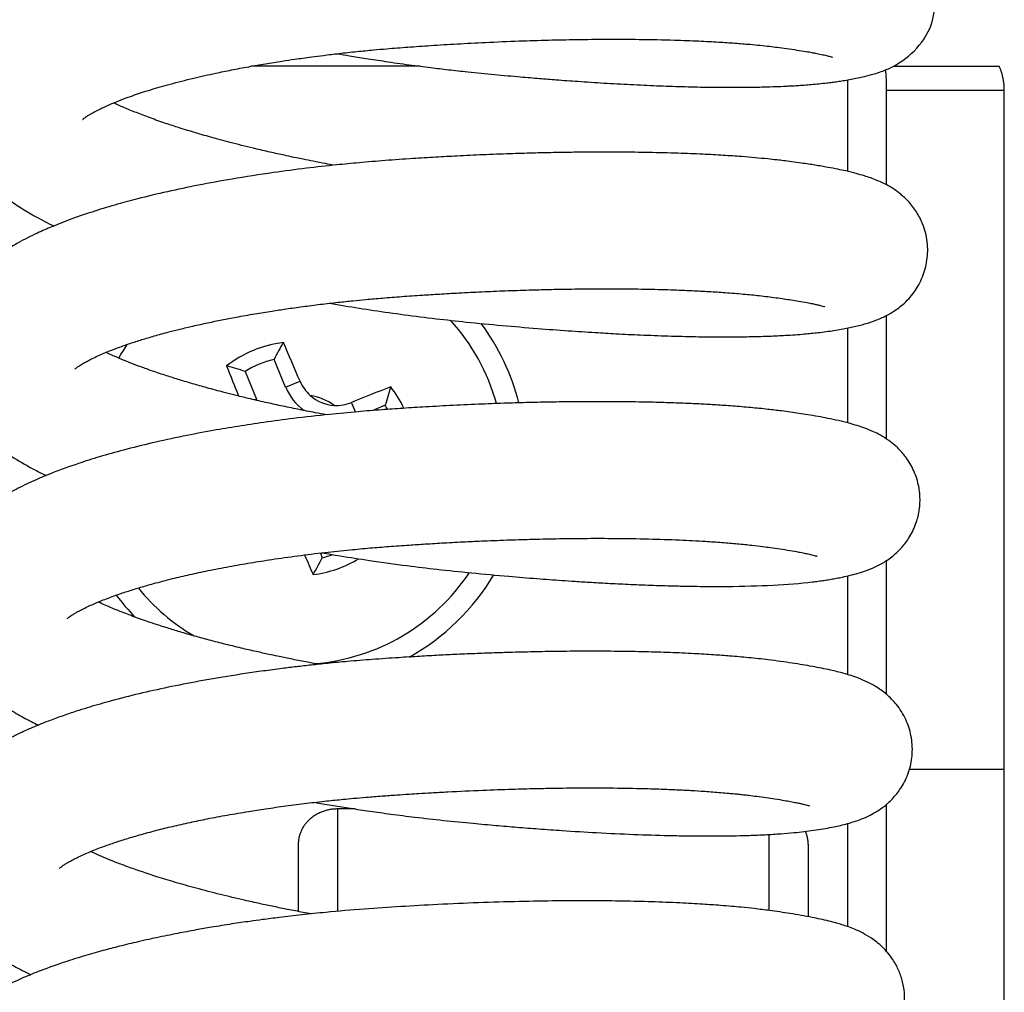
# Model space of a CAD drawing. Header units: inches. Extents: x 0 to 77643, y -44170 to 0.
# Tile 355 of 546: x 76166.44 to 76168.95, y -39560.33 to -39557.85. Entities that reach past the tile are written whole.
import ezdxf

# ---------------------------------------------------------------- set-up
doc = ezdxf.new("R2010")
doc.units = ezdxf.units.IN
doc.header["$MEASUREMENT"] = 0
doc.layers.get('0').update_dxf_attribs({"lineweight": 0})
doc.layers.add('FAKRO LOFT LADDERS', color=7, linetype='Continuous')

# ---------------------------------------------------------------- blocks, each defined once
blk = doc.blocks.new('A$C6AF374F8')
at = {"layer": 'FAKRO LOFT LADDERS', "color": 7, "linetype": 'Continuous'}
for p, q in [((602.612, 2154.167), (598.31, 2154.167)), ((614.665, 2154.167), (617.373, 2154.167)), ((613.5, 2153.818), (613.5, 2151.486)), ((614.5, 2151.138), (614.5, 2153.558)), ((614.5, 2153.558), (617.5, 2153.558)), ((617.5, 2136.246), (617.5, 2153.558)), ((614.5, 2144.661), (614.5, 2147.819)), ((613.5, 2147.493), (613.5, 2145.077)), ((599.18, 2145.985), (598.886, 2146.694)), ((598.146, 2146.387), (598.44, 2145.678)), ((599.18, 2145.985), (599.546, 2146.137)), ((598.44, 2145.678), (598.396, 2145.66)), ((600.957, 2145.354), (600.857, 2145.595)), ((601.719, 2145.523), (601.399, 2145.39)), ((600.065, 2141.759), (600.114, 2141.64)), ((614.5, 2138.154), (614.5, 2141.576)), ((613.5, 2141.174), (613.5, 2138.659)), ((615.08, 2136.246), (617.5, 2136.246)), ((617.5, 2104.526), (617.5, 2136.246)), ((614.5, 2131.585), (614.5, 2135.36)), ((600.948, 2135.235), (600.5, 2135.235)), ((600.5, 2135.235), (600.5, 2132.625)), ((613.5, 2134.863), (613.5, 2132.238)), ((611.5, 2134.585), (611.5, 2132.648)), ((599.5, 2134.336), (599.5, 2132.622)), ((612.5, 2134.336), (612.5, 2132.489))]:
    blk.add_line(p, q, dxfattribs=at)
for centre, radius, start, end in [((599.5, 2144.167), 5.244, 15.4832, 42.2274), ((599.5, 2144.167), 5.8, 14.1556, 36.4176), ((599.5, 2144.167), 5.244, 146.3617, 150.7813), ((599.5, 2144.167), 2.983, 97.3029, 127.7425), ((606.764, 2142.687), 8.839, 149.854, 153.0418), ((486.898, 2098.269), 122.397, 23.02206, 23.52611), ((599.5, 2144.167), 2.601, 103.6614, 121.384), ((711.539, 2191.423), 122.397, 201.51924, 201.90553), ((595.415, 2137.981), 8.839, 72.0036, 75.1914), ((600.479, 2146.533), 1.013, 203.0183, 228.3318), ((600.473, 2146.521), 1.399, 202.5227, 233.851), ((646.766, 2032.102), 122.427, 111.51945, 112.024), ((593.308, 2148.252), 8.843, 342.0243, 345.2098), ((599.5, 2144.167), 2.983, 25.4282, 37.7794), ((597.147, 2145.142), 1.399, 21.1637, 22.5227), ((599.5, 2144.167), 1.638, 55.8431, 79.2613), ((600.473, 2146.521), 1, 228.1385, 266.966), ((600.476, 2146.537), 1.016, 266.8073, 291.993), ((599.5, 2144.167), 2.601, 28.788, 31.4254), ((712.12, 2190.073), 122.416, 203.27051, 203.52608), ((592.236, 2145.647), 8.839, 329.854, 333.0418), ((599.5, 2144.167), 2.983, 277.3029, 301.0856), ((599.5, 2144.167), 2.601, 283.6614, 289.6528), ((599.5, 2144.167), 5.244, 274.5867, 326.3121), ((599.5, 2144.167), 5.8, 299.2713, 329.2446), ((599.5, 2144.167), 5.244, 218.9977, 239.5953), ((599.5, 2144.167), 5.8, 216.899, 224.173)]:
    blk.add_arc(centre, radius, start, end, dxfattribs=at)
for points, knots in [([(600.497, 2154.485), (600.6, 2154.468), (600.841, 2154.427), (601.248, 2154.361), (601.756, 2154.284), (602.309, 2154.205), (602.846, 2154.136), (603.343, 2154.076), (603.887, 2154.016), (604.502, 2153.956), (605.112, 2153.9), (605.634, 2153.856), (606.12, 2153.818), (606.67, 2153.778), (607.305, 2153.736), (607.978, 2153.699), (608.643, 2153.669), (609.29, 2153.646), (609.899, 2153.633), (610.462, 2153.628), (610.946, 2153.63), (611.345, 2153.637), (611.662, 2153.647), (611.895, 2153.657), (612.077, 2153.666), (612.23, 2153.675), (612.4, 2153.687), (612.586, 2153.702), (612.781, 2153.72), (612.958, 2153.739), (613.112, 2153.758), (613.257, 2153.778), (613.402, 2153.8), (613.56, 2153.827), (613.738, 2153.861), (613.949, 2153.907), (614.158, 2153.962), (614.347, 2154.023), (614.505, 2154.084), (614.901, 2154.26), (615.838, 2154.988), (615.741, 2156.393), (615.349, 2156.985), (615.109, 2157.229), (614.882, 2157.397), (614.671, 2157.52), (614.469, 2157.613), (614.297, 2157.678), (614.153, 2157.726), (614.029, 2157.763), (613.902, 2157.797), (613.757, 2157.834), (613.579, 2157.874), (613.368, 2157.918), (613.169, 2157.955), (612.988, 2157.986), (612.811, 2158.015), (612.536, 2158.057), (612.175, 2158.107), (611.758, 2158.155), (611.38, 2158.192), (611.034, 2158.22), (610.685, 2158.245), (610.305, 2158.269), (609.838, 2158.292), (609.279, 2158.313), (608.665, 2158.328), (608.014, 2158.337), (607.385, 2158.339), (606.802, 2158.334), (606.307, 2158.327), (605.767, 2158.315), (605.142, 2158.297), (604.377, 2158.268), (603.531, 2158.227), (602.579, 2158.171), (601.637, 2158.104), (599.651, 2157.92), (597.81, 2157.645), (596.268, 2157.31), (595.704, 2157.175), (595.175, 2157.035), (594.643, 2156.879), (594.113, 2156.705), (593.625, 2156.525), (593.146, 2156.324), (592.692, 2156.107), (592.25, 2155.851), (591.31, 2155.196), (590.572, 2154.069), (590.681, 2152.855), (590.784, 2152.45), (590.946, 2152.073), (591.16, 2151.716), (591.421, 2151.388), (591.743, 2151.065), (592.097, 2150.78), (592.457, 2150.536), (592.838, 2150.311), (593.113, 2150.17), (593.269, 2150.094)], [0.89690498, 0.89690498, 0.89690498, 0.89690498, 0.89696048, 0.89703433, 0.8971222, 0.8972301, 0.8973258, 0.89740454, 0.89749065, 0.89761134, 0.8977283, 0.89781428, 0.89789134, 0.89799164, 0.89811584, 0.89824603, 0.89837756, 0.89851014, 0.89864346, 0.89876949, 0.89889055, 0.8989886, 0.89906884, 0.89913841, 0.89917644, 0.89922043, 0.89927028, 0.89932594, 0.8993873, 0.89945255, 0.89950042, 0.89954515, 0.89959948, 0.89965944, 0.89972676, 0.89981672, 0.89992014, 0.89999801, 0.9000582, 0.90011132, 0.900457, 0.90072889, 0.90081169, 0.90089326, 0.90096549, 0.90103729, 0.90112644, 0.90120756, 0.9012587, 0.90131368, 0.9013693, 0.90142094, 0.90149709, 0.901582, 0.90166134, 0.90171618, 0.90176796, 0.90183812, 0.90197632, 0.90208355, 0.9021769, 0.90226689, 0.90233829, 0.90242546, 0.90252862, 0.90264791, 0.90278011, 0.90290306, 0.90303042, 0.90313859, 0.90322752, 0.90330147, 0.90343066, 0.90356121, 0.90370491, 0.90387303, 0.90405791, 0.90419698, 0.90492546, 0.90505879, 0.90517662, 0.90529541, 0.90542167, 0.90556048, 0.90570018, 0.90582077, 0.90598065, 0.90612811, 0.90626124, 0.90699591, 0.90709706, 0.90721551, 0.90732646, 0.90743703, 0.90756036, 0.90769087, 0.90783693, 0.90795586, 0.90806851, 0.90820555, 0.90820555, 0.90820555, 0.90820555]), ([(594.004, 2152.807), (594.004, 2152.807), (594.008, 2152.811), (594.026, 2152.827), (594.014, 2152.816), (594.025, 2152.826), (594.041, 2152.839), (594.075, 2152.865), (594.132, 2152.903), (594.22, 2152.957), (594.344, 2153.025), (594.49, 2153.098), (594.659, 2153.175), (594.861, 2153.261), (595.093, 2153.35), (595.383, 2153.453), (595.748, 2153.572), (596.248, 2153.716), (596.715, 2153.835), (597.112, 2153.927), (597.43, 2153.997), (597.804, 2154.074), (598.226, 2154.154), (598.658, 2154.229), (599.052, 2154.292), (599.371, 2154.34), (599.623, 2154.375), (599.867, 2154.408), (600.172, 2154.448), (600.557, 2154.494), (600.983, 2154.54), (601.392, 2154.58), (601.821, 2154.618), (602.306, 2154.656), (602.905, 2154.697), (603.565, 2154.738), (604.32, 2154.777), (605.099, 2154.81), (605.873, 2154.834), (606.617, 2154.849), (607.395, 2154.856), (608.237, 2154.853), (609.021, 2154.837), (609.689, 2154.812), (610.2, 2154.785), (610.634, 2154.756), (610.983, 2154.728), (611.274, 2154.7), (611.506, 2154.675), (611.729, 2154.647), (611.966, 2154.616), (612.213, 2154.58), (612.427, 2154.546), (612.583, 2154.518), (612.705, 2154.496), (612.847, 2154.467), (612.97, 2154.439), (613.058, 2154.416), (613.103, 2154.402), (613.117, 2154.398), (613.121, 2154.396), (613.121, 2154.396)], [0.093693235, 0.093693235, 0.093693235, 0.093693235, 0.093742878, 0.093766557, 0.093781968, 0.093809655, 0.093834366, 0.093891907, 0.093963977, 0.094026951, 0.094118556, 0.094194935, 0.0942617, 0.09435489, 0.094449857, 0.094524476, 0.094656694, 0.094797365, 0.094956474, 0.095026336, 0.095094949, 0.095187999, 0.095288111, 0.095382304, 0.095473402, 0.095540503, 0.095583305, 0.095630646, 0.095690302, 0.095768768, 0.095862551, 0.0959438, 0.096009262, 0.096113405, 0.096224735, 0.096354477, 0.096493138, 0.096659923, 0.096806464, 0.096949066, 0.097106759, 0.097286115, 0.097487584, 0.097635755, 0.097765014, 0.097875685, 0.097985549, 0.098064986, 0.098140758, 0.098208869, 0.098292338, 0.098394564, 0.098491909, 0.098566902, 0.098614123, 0.098703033, 0.098796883, 0.098883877, 0.098954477, 0.098998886, 0.099033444, 0.099033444, 0.099033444, 0.099033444]), ([(600.413, 2151.643), (600.34, 2151.656), (600.163, 2151.689), (599.9, 2151.74), (599.653, 2151.789), (599.424, 2151.836), (599.157, 2151.893), (598.818, 2151.968), (598.358, 2152.074), (597.854, 2152.199), (597.337, 2152.337), (596.883, 2152.468), (596.481, 2152.591), (596.095, 2152.717), (595.727, 2152.847), (595.371, 2152.982), (595.057, 2153.112), (594.876, 2153.193), (594.795, 2153.232)], [0.09067617, 0.09067617, 0.09067617, 0.09067617, 0.090720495, 0.090783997, 0.090836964, 0.090873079, 0.090927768, 0.091005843, 0.091090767, 0.091228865, 0.091348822, 0.091458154, 0.091567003, 0.09166296, 0.09177767, 0.091892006, 0.092004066, 0.09210807, 0.09210807, 0.09210807, 0.09210807]), ([(600.306, 2148.124), (600.43, 2148.102), (600.8, 2148.04), (601.433, 2147.941), (602.213, 2147.83), (603.002, 2147.731), (603.836, 2147.639), (604.701, 2147.558), (605.569, 2147.484), (606.36, 2147.425), (607.025, 2147.381), (607.639, 2147.346), (608.263, 2147.315), (608.945, 2147.29), (609.608, 2147.273), (610.187, 2147.267), (610.668, 2147.268), (611.1, 2147.275), (611.514, 2147.287), (611.961, 2147.308), (612.37, 2147.337), (612.79, 2147.379), (613.167, 2147.431), (613.514, 2147.493), (613.827, 2147.563), (614.104, 2147.643), (614.371, 2147.746), (614.634, 2147.882), (614.922, 2148.086), (615.207, 2148.388), (615.428, 2148.782), (615.549, 2149.223), (615.554, 2149.702), (615.446, 2150.118), (615.264, 2150.468), (615.069, 2150.717), (614.856, 2150.912), (614.659, 2151.055), (614.45, 2151.172), (614.258, 2151.257), (614.092, 2151.32), (613.919, 2151.377), (613.711, 2151.436), (613.492, 2151.49), (613.243, 2151.543), (612.989, 2151.591), (612.682, 2151.644), (612.371, 2151.691), (612.098, 2151.729), (611.885, 2151.756), (611.682, 2151.78), (611.444, 2151.806), (611.147, 2151.834), (610.769, 2151.865), (610.327, 2151.895), (609.789, 2151.925), (609.16, 2151.95), (608.46, 2151.968), (607.755, 2151.977), (607.114, 2151.977), (606.544, 2151.973), (606.009, 2151.964), (605.466, 2151.952), (604.865, 2151.933), (604.222, 2151.909), (603.589, 2151.879), (602.994, 2151.847), (602.381, 2151.809), (601.729, 2151.764), (601.08, 2151.71), (600.41, 2151.645), (599.679, 2151.563), (598.782, 2151.446), (597.86, 2151.303), (596.96, 2151.139), (596.156, 2150.97), (595.472, 2150.806), (594.859, 2150.64), (594.295, 2150.471), (593.736, 2150.28), (593.254, 2150.093), (592.796, 2149.892), (592.425, 2149.706), (592.085, 2149.505), (591.836, 2149.338), (591.578, 2149.139), (591.36, 2148.943), (591.185, 2148.756), (591.063, 2148.61), (590.962, 2148.475), (590.858, 2148.318), (590.766, 2148.155), (590.695, 2148.01), (590.642, 2147.885), (590.594, 2147.756), (590.526, 2147.535), (590.47, 2147.243), (590.451, 2146.874), (590.48, 2146.554), (590.551, 2146.226), (590.655, 2145.921), (590.811, 2145.603), (591.041, 2145.247), (591.366, 2144.87), (591.787, 2144.501), (592.261, 2144.17), (592.695, 2143.922), (592.978, 2143.78), (593.075, 2143.733)], [0.90972572, 0.90972572, 0.90972572, 0.90972572, 0.90979285, 0.90992472, 0.91006172, 0.91020429, 0.91033863, 0.91049936, 0.9106607, 0.91080316, 0.91093086, 0.911032, 0.9111539, 0.91129692, 0.91144625, 0.91157671, 0.91168592, 0.91178623, 0.91189605, 0.91201018, 0.91215213, 0.91226262, 0.91240417, 0.91254628, 0.91267525, 0.91279884, 0.91290528, 0.91299635, 0.91308368, 0.9131783, 0.91326754, 0.91335289, 0.91344216, 0.91353506, 0.91360515, 0.91367756, 0.91374068, 0.91380147, 0.9138913, 0.91396689, 0.91403515, 0.91410617, 0.91419464, 0.91430377, 0.9143804, 0.91447692, 0.91458858, 0.91469703, 0.9147715, 0.91483074, 0.91487668, 0.91493718, 0.9150196, 0.91510358, 0.9152136, 0.91533044, 0.91546521, 0.91561643, 0.91575806, 0.91587839, 0.91598043, 0.91607526, 0.9161704, 0.91627346, 0.91639542, 0.91650944, 0.91660513, 0.91670586, 0.91682945, 0.91694609, 0.91704696, 0.91718544, 0.9173396, 0.91753884, 0.9177085, 0.91787257, 0.9180387, 0.91815655, 0.91829689, 0.91845092, 0.91859233, 0.91870309, 0.91886076, 0.91895249, 0.91904149, 0.91912542, 0.91923046, 0.91930508, 0.91934632, 0.91939297, 0.9194478, 0.91950285, 0.91954755, 0.91957994, 0.91961187, 0.91965872, 0.91976318, 0.91984548, 0.91994706, 0.92001419, 0.92011294, 0.92020551, 0.92030909, 0.9204703, 0.92063921, 0.92080137, 0.92096944, 0.92105494, 0.92105494, 0.92105494, 0.92105494]), ([(593.808, 2146.445), (593.807, 2146.445), (593.816, 2146.454), (593.844, 2146.478), (593.88, 2146.504), (593.887, 2146.509), (593.941, 2146.546), (593.976, 2146.567), (594.044, 2146.607), (594.126, 2146.652), (594.243, 2146.712), (594.384, 2146.779), (594.547, 2146.85), (594.718, 2146.92), (594.939, 2147.005), (595.204, 2147.098), (595.507, 2147.196), (595.784, 2147.278), (596.012, 2147.342), (596.228, 2147.4), (596.496, 2147.468), (596.823, 2147.546), (597.181, 2147.625), (597.548, 2147.701), (597.95, 2147.778), (598.377, 2147.854), (598.804, 2147.923), (599.21, 2147.984), (599.62, 2148.041), (600.062, 2148.098), (600.49, 2148.147), (600.877, 2148.188), (601.254, 2148.224), (601.67, 2148.261), (602.15, 2148.298), (602.636, 2148.331), (603.121, 2148.362), (603.627, 2148.391), (604.186, 2148.419), (604.785, 2148.444), (605.357, 2148.463), (605.9, 2148.478), (606.429, 2148.488), (607.007, 2148.494), (607.654, 2148.494), (608.335, 2148.487), (608.976, 2148.471), (609.517, 2148.449), (609.977, 2148.426), (610.415, 2148.397), (610.845, 2148.362), (611.201, 2148.326), (611.472, 2148.294), (611.684, 2148.266), (611.886, 2148.238), (612.078, 2148.209), (612.277, 2148.177), (612.455, 2148.146), (612.594, 2148.118), (612.68, 2148.099), (612.736, 2148.087), (612.775, 2148.077), (612.824, 2148.065), (612.881, 2148.05), (612.917, 2148.039), (612.924, 2148.036), (612.925, 2148.036)], [0.080848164, 0.080848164, 0.080848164, 0.080848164, 0.080950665, 0.080988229, 0.081026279, 0.081051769, 0.081097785, 0.081147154, 0.081189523, 0.081246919, 0.081306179, 0.081385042, 0.081452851, 0.081520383, 0.081597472, 0.081698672, 0.081792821, 0.081884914, 0.081937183, 0.081990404, 0.082064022, 0.082148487, 0.082239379, 0.082325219, 0.082407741, 0.082513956, 0.082608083, 0.082683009, 0.082770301, 0.08286188, 0.082951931, 0.083026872, 0.083091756, 0.083173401, 0.083269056, 0.083370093, 0.083453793, 0.083548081, 0.083661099, 0.083776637, 0.083895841, 0.083996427, 0.084099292, 0.084214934, 0.084351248, 0.084507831, 0.084660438, 0.084790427, 0.084898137, 0.085009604, 0.085141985, 0.085267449, 0.085340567, 0.085414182, 0.08548982, 0.08556437, 0.085645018, 0.085753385, 0.085824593, 0.085881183, 0.085914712, 0.085944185, 0.085975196, 0.086039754, 0.086131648, 0.086174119, 0.086174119, 0.086174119, 0.086174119]), ([(600.218, 2145.282), (600.123, 2145.299), (599.879, 2145.345), (599.491, 2145.421), (599.066, 2145.509), (598.644, 2145.602), (598.252, 2145.692), (597.904, 2145.777), (597.551, 2145.867), (597.189, 2145.963), (596.812, 2146.07), (596.47, 2146.173), (596.127, 2146.281), (595.798, 2146.391), (595.497, 2146.499), (595.236, 2146.598), (594.998, 2146.694), (594.786, 2146.785), (594.654, 2146.845), (594.598, 2146.871)], [0.077824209, 0.077824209, 0.077824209, 0.077824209, 0.077881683, 0.077972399, 0.07806378, 0.078147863, 0.078243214, 0.078320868, 0.078382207, 0.078487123, 0.078576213, 0.078660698, 0.078749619, 0.078851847, 0.078938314, 0.079020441, 0.079100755, 0.079182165, 0.079256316, 0.079256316, 0.079256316, 0.079256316]), ([(600.105, 2141.764), (600.259, 2141.737), (600.661, 2141.67), (601.385, 2141.557), (602.21, 2141.444), (603.078, 2141.338), (603.944, 2141.249), (604.797, 2141.171), (605.562, 2141.108), (606.125, 2141.067), (606.586, 2141.036), (606.997, 2141.01), (607.47, 2140.984), (608.001, 2140.958), (608.569, 2140.935), (609.082, 2140.92), (609.5, 2140.912), (609.801, 2140.908), (610.031, 2140.907), (610.194, 2140.907), (610.318, 2140.907), (611.244, 2140.913), (612.055, 2140.952), (612.759, 2141.041), (612.907, 2141.062), (613.05, 2141.085), (613.193, 2141.11), (613.349, 2141.14), (613.529, 2141.179), (613.728, 2141.23), (613.935, 2141.293), (614.141, 2141.372), (614.37, 2141.483), (614.62, 2141.642), (614.877, 2141.876), (615.105, 2142.179), (615.258, 2142.504), (615.344, 2142.859), (615.36, 2143.205), (615.306, 2143.579), (615.162, 2143.953), (614.956, 2144.262), (614.741, 2144.484), (614.536, 2144.645), (614.343, 2144.764), (614.141, 2144.864), (613.948, 2144.942), (613.746, 2145.009), (613.527, 2145.072), (613.288, 2145.131), (613.015, 2145.189), (612.756, 2145.237), (612.51, 2145.279), (612.272, 2145.316), (612.047, 2145.348), (611.787, 2145.384), (611.453, 2145.424), (611.039, 2145.466), (610.595, 2145.503), (610.168, 2145.532), (609.764, 2145.555), (609.347, 2145.574), (608.876, 2145.591), (608.317, 2145.606), (607.7, 2145.615), (607.07, 2145.617), (606.489, 2145.613), (605.935, 2145.606), (605.388, 2145.594), (604.797, 2145.577), (604.153, 2145.553), (603.463, 2145.522), (602.789, 2145.485), (602.183, 2145.448), (601.606, 2145.408), (600.982, 2145.358), (600.225, 2145.286), (599.423, 2145.195), (598.646, 2145.092), (597.965, 2144.989), (597.276, 2144.873), (596.54, 2144.733), (595.776, 2144.567), (595.067, 2144.391), (594.443, 2144.216), (593.835, 2144.023), (593.297, 2143.829), (592.792, 2143.619), (592.362, 2143.415), (591.938, 2143.179), (591.636, 2142.975), (591.4, 2142.79), (591.255, 2142.664), (591.095, 2142.51), (590.966, 2142.37), (590.829, 2142.201), (590.694, 2142.011), (590.564, 2141.789), (590.46, 2141.563), (590.375, 2141.333), (590.3, 2141.045), (590.254, 2140.672), (590.271, 2140.264), (590.346, 2139.889), (590.478, 2139.513), (590.657, 2139.166), (590.869, 2138.863), (591.08, 2138.618), (591.282, 2138.414), (591.494, 2138.229), (591.712, 2138.059), (591.919, 2137.913), (592.178, 2137.747), (592.472, 2137.577), (592.728, 2137.445), (592.858, 2137.382), (592.877, 2137.373)], [0.92257187, 0.92257187, 0.92257187, 0.92257187, 0.92265465, 0.92278758, 0.92295666, 0.92308834, 0.92324316, 0.92341144, 0.92354013, 0.92365534, 0.9237193, 0.92379636, 0.92388668, 0.92399032, 0.92410731, 0.92423013, 0.92431197, 0.92437916, 0.92443169, 0.9244696, 0.92449292, 0.92451883, 0.9251254, 0.92517682, 0.92522811, 0.92528199, 0.9253358, 0.92539297, 0.92547261, 0.92555979, 0.92564861, 0.92573819, 0.92581185, 0.92590231, 0.9259832, 0.92605242, 0.92613454, 0.92619883, 0.92626303, 0.92633272, 0.92641601, 0.9264968, 0.92656592, 0.92662411, 0.92670027, 0.92677011, 0.92686235, 0.9269442, 0.92703356, 0.92714731, 0.92725052, 0.92734217, 0.9274316, 0.92750412, 0.92756821, 0.92763455, 0.92773029, 0.92784496, 0.92795635, 0.92805745, 0.92814463, 0.92822878, 0.92833038, 0.92844262, 0.92857057, 0.92869479, 0.92880303, 0.92889522, 0.92899919, 0.92909913, 0.9292105, 0.92933956, 0.92946048, 0.92956245, 0.92965575, 0.92976219, 0.9298907, 0.93005598, 0.93019459, 0.93031821, 0.93044037, 0.93059378, 0.93075994, 0.93092105, 0.9310652, 0.93120073, 0.93137723, 0.9314994, 0.9316417, 0.93178078, 0.93191623, 0.93196741, 0.93203054, 0.93209279, 0.93215833, 0.93220632, 0.93226735, 0.93235671, 0.93241789, 0.93247002, 0.93255248, 0.93265152, 0.93276569, 0.93286796, 0.93296421, 0.93307663, 0.93319654, 0.93327743, 0.9333587, 0.93344786, 0.93352505, 0.93359981, 0.93366742, 0.93378615, 0.93388326, 0.93389968, 0.93389968, 0.93389968, 0.93389968]), ([(593.612, 2140.085), (593.612, 2140.085), (593.612, 2140.085), (593.621, 2140.094), (593.653, 2140.12), (593.698, 2140.153), (593.759, 2140.194), (593.837, 2140.24), (593.927, 2140.289), (594.033, 2140.344), (594.164, 2140.407), (594.309, 2140.471), (594.455, 2140.532), (594.638, 2140.604), (594.875, 2140.691), (595.167, 2140.789), (595.48, 2140.886), (595.849, 2140.991), (596.267, 2141.1), (596.735, 2141.21), (597.216, 2141.313), (597.732, 2141.414), (598.274, 2141.509), (598.857, 2141.601), (599.489, 2141.69), (600.157, 2141.772), (600.775, 2141.837), (601.32, 2141.887), (601.824, 2141.927), (602.294, 2141.961), (602.764, 2141.991), (603.243, 2142.019), (603.739, 2142.046), (604.188, 2142.066), (604.565, 2142.082), (604.983, 2142.097), (605.517, 2142.113), (606.179, 2142.127), (606.875, 2142.134), (607.637, 2142.133), (608.427, 2142.121), (609.201, 2142.095), (609.816, 2142.063), (610.304, 2142.03), (610.702, 2141.996), (611.048, 2141.961), (611.325, 2141.927), (611.56, 2141.896), (611.795, 2141.862), (612.038, 2141.824), (612.247, 2141.787), (612.398, 2141.757), (612.494, 2141.736), (612.564, 2141.72), (612.631, 2141.704), (612.683, 2141.689), (612.719, 2141.678), (612.729, 2141.675), (612.729, 2141.675), (612.729, 2141.675)], [0.067995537, 0.067995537, 0.067995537, 0.067995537, 0.068003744, 0.068086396, 0.06814788, 0.068208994, 0.068274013, 0.068342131, 0.068389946, 0.068446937, 0.068521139, 0.068585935, 0.068643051, 0.068703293, 0.068798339, 0.068896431, 0.068990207, 0.069083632, 0.069213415, 0.069324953, 0.069437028, 0.069559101, 0.069679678, 0.069795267, 0.069931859, 0.070072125, 0.070198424, 0.070298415, 0.070391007, 0.070490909, 0.070569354, 0.070661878, 0.070766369, 0.070855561, 0.070921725, 0.070985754, 0.071100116, 0.07123662, 0.071383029, 0.07152848, 0.071720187, 0.071906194, 0.07207397, 0.072186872, 0.072302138, 0.072419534, 0.072510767, 0.072581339, 0.072671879, 0.072779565, 0.072889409, 0.072971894, 0.073033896, 0.073075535, 0.073126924, 0.073194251, 0.073257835, 0.0733152, 0.073323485, 0.073323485, 0.073323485, 0.073323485]), ([(600.021, 2138.921), (600.019, 2138.922), (599.91, 2138.942), (599.668, 2138.987), (599.321, 2139.055), (599.009, 2139.12), (598.717, 2139.182), (598.406, 2139.251), (598.019, 2139.34), (597.601, 2139.443), (597.191, 2139.549), (596.806, 2139.655), (596.451, 2139.758), (596.108, 2139.864), (595.75, 2139.98), (595.377, 2140.11), (595.056, 2140.231), (594.807, 2140.331), (594.621, 2140.411), (594.489, 2140.47), (594.42, 2140.502), (594.403, 2140.51)], [0.06497186, 0.06497186, 0.06497186, 0.06497186, 0.064972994, 0.065037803, 0.065118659, 0.065187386, 0.065233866, 0.065303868, 0.06538712, 0.065488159, 0.065585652, 0.065674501, 0.06576671, 0.06585075, 0.065944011, 0.066060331, 0.066177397, 0.066247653, 0.066316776, 0.066381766, 0.066404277, 0.066404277, 0.066404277, 0.066404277]), ([(599.965, 2135.393), (600.252, 2135.344), (600.704, 2135.271), (601.337, 2135.177), (601.886, 2135.101), (602.513, 2135.021), (603.215, 2134.942), (603.904, 2134.874), (604.528, 2134.817), (605.085, 2134.77), (605.649, 2134.726), (606.331, 2134.678), (607.147, 2134.628), (608.055, 2134.585), (608.843, 2134.56), (609.477, 2134.548), (609.952, 2134.545), (610.345, 2134.548), (610.686, 2134.553), (611.036, 2134.563), (611.412, 2134.578), (611.794, 2134.602), (612.12, 2134.629), (612.398, 2134.659), (612.646, 2134.691), (612.884, 2134.729), (613.094, 2134.767), (613.283, 2134.807), (613.461, 2134.85), (613.639, 2134.901), (613.81, 2134.958), (614.014, 2135.042), (614.224, 2135.152), (614.465, 2135.314), (614.702, 2135.54), (614.923, 2135.839), (615.091, 2136.212), (615.172, 2136.655), (615.141, 2137.102), (614.995, 2137.543), (614.769, 2137.897), (614.484, 2138.183), (614.232, 2138.356), (613.996, 2138.481), (613.726, 2138.594), (613.429, 2138.687), (613.048, 2138.782), (612.619, 2138.868), (612.096, 2138.954), (611.546, 2139.031), (611, 2139.09), (610.535, 2139.131), (610.071, 2139.165), (609.568, 2139.195), (608.986, 2139.221), (608.337, 2139.24), (607.638, 2139.253), (606.907, 2139.257), (606.213, 2139.252), (605.672, 2139.243), (605.271, 2139.234), (604.932, 2139.226), (604.53, 2139.213), (604.058, 2139.196), (603.566, 2139.175), (603.077, 2139.151), (602.582, 2139.124), (602.016, 2139.089), (601.401, 2139.047), (600.794, 2138.998), (600.275, 2138.949), (599.84, 2138.903), (599.457, 2138.86), (599.051, 2138.81), (598.456, 2138.732), (597.707, 2138.62), (596.863, 2138.473), (596.084, 2138.318), (595.344, 2138.15), (594.785, 2138.006), (594.381, 2137.891), (594.11, 2137.811), (593.817, 2137.718), (593.494, 2137.609), (593.173, 2137.492), (592.898, 2137.383), (592.675, 2137.289), (592.456, 2137.191), (592.194, 2137.065), (591.89, 2136.903), (591.575, 2136.708), (591.285, 2136.498), (591.031, 2136.281), (590.808, 2136.055), (590.591, 2135.791), (590.393, 2135.485), (590.235, 2135.142), (590.128, 2134.798), (590.074, 2134.471), (590.062, 2134.128), (590.091, 2133.81), (590.17, 2133.464), (590.283, 2133.154), (590.46, 2132.809), (590.703, 2132.454), (591.044, 2132.082), (591.428, 2131.758), (591.824, 2131.482), (592.23, 2131.239), (592.535, 2131.082), (592.684, 2131.011)], [0.93542601, 0.93542601, 0.93542601, 0.93542601, 0.93558021, 0.93566687, 0.93576146, 0.93586916, 0.93599582, 0.93612968, 0.93623177, 0.93632755, 0.93642774, 0.9365378, 0.93670326, 0.9368887, 0.93707209, 0.93719169, 0.93730295, 0.93739679, 0.93747315, 0.93755674, 0.937667, 0.93778016, 0.93788325, 0.93796639, 0.93804928, 0.93813659, 0.93822641, 0.93829918, 0.93837428, 0.9384525, 0.93852576, 0.93861043, 0.9386745, 0.93875534, 0.93883224, 0.93890377, 0.93898928, 0.93907191, 0.93916093, 0.93924496, 0.93933895, 0.93942169, 0.93951943, 0.939596, 0.93968933, 0.9398539, 0.93999456, 0.94016881, 0.94034041, 0.9405201, 0.94065244, 0.94077269, 0.9408686, 0.9409829, 0.941116, 0.94124664, 0.94138559, 0.94153243, 0.94166656, 0.94177293, 0.94182759, 0.94188331, 0.94195479, 0.9420418, 0.94213283, 0.94221359, 0.94229737, 0.94239132, 0.9425087, 0.942619, 0.94271003, 0.9427842, 0.9428511, 0.94291652, 0.94300444, 0.94317892, 0.94333845, 0.94349686, 0.94365398, 0.9438121, 0.94387582, 0.94393988, 0.94400905, 0.94409609, 0.94419021, 0.94426941, 0.94432944, 0.94438641, 0.94446783, 0.94457609, 0.9446854, 0.94478828, 0.94488935, 0.94497905, 0.94506328, 0.94518172, 0.94528048, 0.94537047, 0.94546706, 0.94553908, 0.94564025, 0.94571609, 0.94582215, 0.94590699, 0.94603719, 0.94618867, 0.9463503, 0.94646985, 0.94661444, 0.94674506, 0.94674506, 0.94674506, 0.94674506]), ([(593.416, 2133.724), (593.416, 2133.724), (593.417, 2133.724), (593.429, 2133.736), (593.471, 2133.77), (593.529, 2133.811), (593.603, 2133.858), (593.699, 2133.911), (593.819, 2133.974), (593.976, 2134.05), (594.14, 2134.122), (594.296, 2134.186), (594.495, 2134.264), (594.755, 2134.357), (595.087, 2134.465), (595.46, 2134.577), (595.867, 2134.687), (596.299, 2134.794), (596.732, 2134.892), (597.197, 2134.988), (597.693, 2135.081), (598.19, 2135.166), (598.691, 2135.244), (599.187, 2135.314), (599.708, 2135.381), (600.196, 2135.436), (600.593, 2135.477), (600.931, 2135.509), (601.261, 2135.537), (601.629, 2135.566), (601.991, 2135.592), (602.305, 2135.613), (602.6, 2135.632), (602.929, 2135.652), (603.472, 2135.682), (604.161, 2135.714), (604.909, 2135.74), (605.531, 2135.757), (606.145, 2135.768), (606.812, 2135.774), (607.565, 2135.771), (608.215, 2135.759), (608.745, 2135.743), (609.143, 2135.727), (609.514, 2135.708), (609.893, 2135.684), (610.212, 2135.66), (610.462, 2135.638), (610.612, 2135.624), (610.717, 2135.614), (610.79, 2135.606), (610.876, 2135.596), (611.013, 2135.581), (611.209, 2135.556), (611.433, 2135.525), (611.669, 2135.491), (611.88, 2135.456), (612.058, 2135.425), (612.193, 2135.398), (612.299, 2135.376), (612.381, 2135.356), (612.452, 2135.338), (612.5, 2135.325), (612.529, 2135.315), (612.538, 2135.312), (612.537, 2135.312), (612.537, 2135.313)], [0.055145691, 0.055145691, 0.055145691, 0.055145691, 0.055155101, 0.055245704, 0.055318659, 0.055390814, 0.055457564, 0.055516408, 0.055585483, 0.055676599, 0.055748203, 0.055804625, 0.055867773, 0.055975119, 0.05607679, 0.056185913, 0.056306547, 0.056412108, 0.056521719, 0.056626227, 0.056740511, 0.056858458, 0.056951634, 0.057058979, 0.057166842, 0.057268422, 0.057350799, 0.05740213, 0.057466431, 0.057543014, 0.057615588, 0.057675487, 0.057724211, 0.057785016, 0.057865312, 0.058036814, 0.058183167, 0.058303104, 0.058406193, 0.058554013, 0.058714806, 0.058887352, 0.058988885, 0.059085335, 0.059176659, 0.059269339, 0.059384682, 0.059442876, 0.059488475, 0.059520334, 0.059540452, 0.059559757, 0.059605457, 0.059676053, 0.059761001, 0.059849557, 0.059953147, 0.060033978, 0.060111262, 0.060178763, 0.060236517, 0.060296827, 0.060375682, 0.060426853, 0.06047729, 0.060485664, 0.060485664, 0.060485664, 0.060485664]), ([(599.828, 2132.56), (599.762, 2132.572), (599.56, 2132.61), (599.242, 2132.671), (598.873, 2132.746), (598.508, 2132.824), (598.048, 2132.926), (597.501, 2133.057), (596.911, 2133.21), (596.374, 2133.361), (595.911, 2133.503), (595.508, 2133.635), (595.171, 2133.753), (594.886, 2133.86), (594.647, 2133.955), (594.419, 2134.052), (594.28, 2134.115), (594.207, 2134.15)], [0.05211953, 0.05211953, 0.05211953, 0.05211953, 0.052159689, 0.052241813, 0.052314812, 0.052389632, 0.052473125, 0.052611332, 0.052753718, 0.052884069, 0.053006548, 0.05311446, 0.053217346, 0.053304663, 0.05338322, 0.053458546, 0.053552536, 0.053552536, 0.053552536, 0.053552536]), ([(599.716, 2129.042), (599.736, 2129.038), (599.901, 2129.01), (600.212, 2128.958), (600.698, 2128.881), (601.23, 2128.803), (601.776, 2128.729), (602.276, 2128.666), (602.76, 2128.61), (603.256, 2128.557), (603.753, 2128.509), (604.18, 2128.47), (604.506, 2128.442), (604.761, 2128.42), (605.013, 2128.4), (605.349, 2128.374), (605.795, 2128.341), (606.358, 2128.303), (607.015, 2128.265), (607.724, 2128.231), (608.433, 2128.205), (609.075, 2128.19), (609.625, 2128.185), (610.072, 2128.186), (610.425, 2128.191), (610.696, 2128.198), (610.891, 2128.204), (611.033, 2128.21), (611.19, 2128.217), (611.401, 2128.229), (611.675, 2128.247), (611.966, 2128.272), (612.227, 2128.301), (612.458, 2128.332), (612.666, 2128.365), (612.856, 2128.398), (613.022, 2128.432), (613.182, 2128.468), (613.325, 2128.506), (613.471, 2128.55), (613.605, 2128.595), (613.737, 2128.647), (613.875, 2128.711), (614.031, 2128.795), (614.218, 2128.917), (614.443, 2129.113), (614.657, 2129.372), (614.819, 2129.665), (614.923, 2129.987), (614.963, 2130.276), (614.959, 2130.57), (614.907, 2130.862), (614.803, 2131.149), (614.636, 2131.448), (614.392, 2131.732), (614.12, 2131.943), (613.88, 2132.081), (613.689, 2132.168), (613.514, 2132.234), (613.364, 2132.284), (613.204, 2132.331), (613.024, 2132.379), (612.817, 2132.426), (612.582, 2132.475), (612.327, 2132.522), (612.054, 2132.568), (611.781, 2132.609), (611.48, 2132.651), (611.154, 2132.692), (610.83, 2132.726), (610.542, 2132.753), (610.219, 2132.779), (609.782, 2132.81), (609.202, 2132.843), (608.522, 2132.869), (607.786, 2132.887), (606.984, 2132.896), (606.105, 2132.893), (605.122, 2132.877), (604.102, 2132.846), (603.09, 2132.802), (602.117, 2132.748), (601.162, 2132.685), (600.321, 2132.613), (599.6, 2132.538), (599.063, 2132.476), (598.624, 2132.419), (598.221, 2132.364), (597.785, 2132.3), (597.326, 2132.226), (596.865, 2132.146), (596.397, 2132.058), (595.882, 2131.954), (595.37, 2131.84), (594.898, 2131.725), (594.441, 2131.604), (593.967, 2131.468), (593.427, 2131.296), (592.913, 2131.109), (592.436, 2130.912), (592.02, 2130.717), (591.651, 2130.518), (591.325, 2130.31), (591.062, 2130.115), (590.816, 2129.903), (590.585, 2129.665), (590.383, 2129.411), (590.214, 2129.144), (590.072, 2128.859), (589.951, 2128.519), (589.885, 2128.175), (589.864, 2127.806), (589.891, 2127.468), (589.977, 2127.089), (590.1, 2126.762), (590.26, 2126.461), (590.475, 2126.138), (590.775, 2125.792), (591.171, 2125.444), (591.575, 2125.154), (592.008, 2124.892), (592.327, 2124.728), (592.487, 2124.65)], [0.94826266, 0.94826266, 0.94826266, 0.94826266, 0.94827358, 0.94835165, 0.94842953, 0.94853177, 0.94863311, 0.94871675, 0.94879444, 0.94888715, 0.94897711, 0.94905613, 0.9491138, 0.94915114, 0.94919318, 0.94924913, 0.94933321, 0.94943725, 0.94956153, 0.94970622, 0.94985237, 0.94999391, 0.95011758, 0.95022321, 0.95031083, 0.95038055, 0.95043253, 0.95046693, 0.95049666, 0.95056044, 0.95064617, 0.9507375, 0.95082892, 0.95090059, 0.95097606, 0.95105544, 0.95112368, 0.95118085, 0.95125773, 0.95131117, 0.95136255, 0.95142619, 0.9514737, 0.95151813, 0.95159067, 0.95165758, 0.95172985, 0.95180289, 0.95186606, 0.95192021, 0.95197127, 0.95203346, 0.95209208, 0.95215053, 0.95224174, 0.95233604, 0.95241853, 0.95250074, 0.95257423, 0.95263699, 0.9526982, 0.95278004, 0.95287004, 0.95294868, 0.95305067, 0.95314578, 0.95322638, 0.95330418, 0.95341206, 0.9534986, 0.95355988, 0.9536308, 0.95373712, 0.95386887, 0.95402164, 0.95417178, 0.95431571, 0.95448991, 0.95466629, 0.95485152, 0.95503275, 0.95519699, 0.95535898, 0.95553131, 0.95564004, 0.95574368, 0.95582184, 0.9558806, 0.95596648, 0.95606678, 0.95614288, 0.95623608, 0.95634618, 0.95645887, 0.95656228, 0.9566577, 0.95677188, 0.95690069, 0.95706436, 0.95718724, 0.95731678, 0.95744992, 0.95755166, 0.95764844, 0.9577411, 0.95783506, 0.95793588, 0.95801742, 0.95809776, 0.95819593, 0.95830464, 0.95837132, 0.958486, 0.9585692, 0.95868028, 0.95876913, 0.95885318, 0.95900951, 0.95917054, 0.95930488, 0.95945273, 0.95959366, 0.95959366, 0.95959366, 0.95959366])]:
    blk.add_open_spline(points, degree=3, knots=knots, dxfattribs=at)
for points, weights in [([(617.5, 2153.558), (617.5, 2153.867), (617.373, 2154.167)], [1, 0.992029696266, 1]), ([(614.5, 2153.558), (614.5, 2153.819), (614.477, 2154.075)], [1, 0.994286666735, 1]), ([(600.5, 2135.235), (599.5, 2135.235), (599.5, 2134.336)], [1, 0.707106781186, 1]), ([(612.5, 2134.336), (612.5, 2134.506), (612.431, 2134.664)], [1, 0.982625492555, 1])]:
    blk.add_rational_spline(points, weights, degree=2, dxfattribs=at)

msp = doc.modelspace()

# ---------------------------------------------------------------- block references
at = {"xscale": 0.1, "yscale": 0.1, "zscale": 0.1}
msp.add_blockref('A$C6AF374F8', (76107.1973, -39773.38402), dxfattribs=at)

doc.saveas('drawing.dxf')
